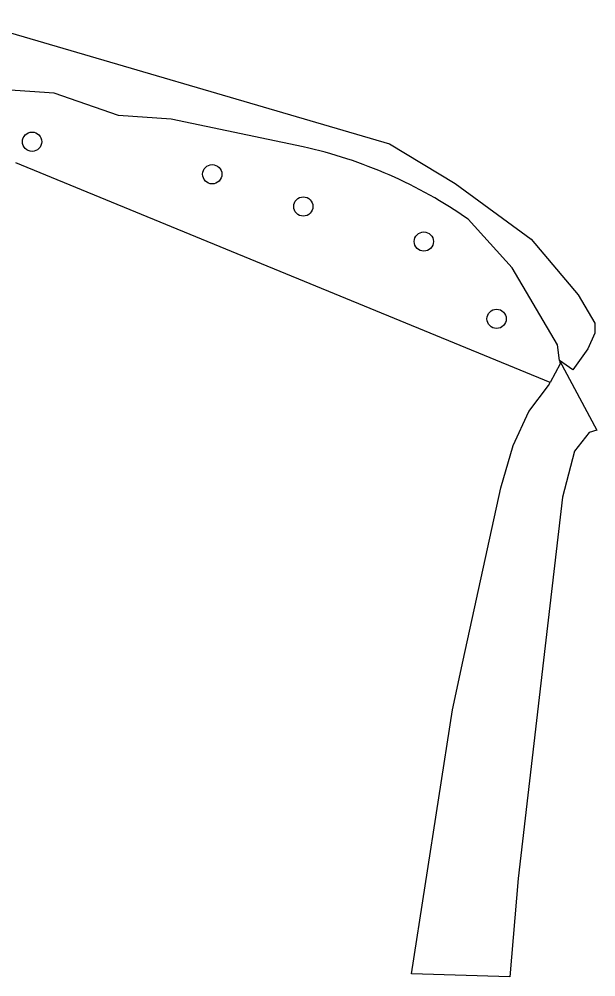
# Model space of a CAD drawing. Extents: x 162722 to 165099, y 384721 to 386283.
# Drawn here: x 164814.57 to 164843.85, y 385483.91 to 385532.57 of the extents above; entities that cross this region are included whole.
import ezdxf

# ---------------------------------------------------------------- set-up
doc = ezdxf.new("R2010")
doc.units = 0
for name, color, linetype in [('IMGEO_Boom', 7, 'Continuous'), ('IMGEO_Gemengd_bos', 7, 'Continuous'), ('IMGEO_Groenvoorziening', 7, 'Continuous'), ('IMGEO_Meer_plas_ven_vijver', 7, 'Continuous'), ('IMGEO_Waterloop', 7, 'Continuous')]:
    doc.layers.add(name, color=color, linetype=linetype)

msp = doc.modelspace()

# ---------------------------------------------------------------- linework, layer by layer
at = {"layer": 'IMGEO_Boom'}
for centre in [(164815.228, 385526.341), (164824.375, 385524.688), (164828.999, 385523.049), (164835.117, 385521.269), (164838.812, 385517.341)]:
    msp.add_circle(centre, 0.489, dxfattribs=at)
at = {"layer": 'IMGEO_Gemengd_bos'}
msp.add_lwpolyline([(164841.528, 385514.111), (164814.407, 385525.273)], dxfattribs=at)
at = {"layer": 'IMGEO_Groenvoorziening'}
for points in [[(164828.991, 385526.082), (164822.283, 385527.484), (164819.624, 385527.675), (164816.356, 385528.815), (164813.116, 385529.036), (164812.024, 385528.07)], [(164842.014, 385515.217), (164841.908, 385516.026), (164839.6, 385519.933), (164837.375, 385522.401)]]:
    msp.add_lwpolyline(points, dxfattribs=at)
msp.add_arc((164823.905, 385503.109), 23.529, 55.0759, 77.5163, dxfattribs=at)
at = {"layer": 'IMGEO_Meer_plas_ven_vijver'}
msp.add_lwpolyline([(164811.753, 385532.569), (164833.379, 385526.229), (164836.71, 385524.221), (164840.569, 385521.393), (164842.961, 385518.566), (164843.803, 385517.125), (164843.803, 385516.608), (164843.45, 385515.82), (164842.68, 385514.756), (164842.014, 385515.217)], dxfattribs=at)
at = {"layer": 'IMGEO_Waterloop'}
for points in [[(164842.014, 385515.217), (164842.035, 385515.052), (164841.528, 385514.111)], [(164842.014, 385515.217), (164843.898, 385511.679)], [(164843.898, 385511.679), (164843.511, 385511.569), (164842.766, 385510.612), (164842.151, 385508.288), (164841.192, 385500), (164839.909, 385488.907), (164839.481, 385483.906), (164834.497, 385484.056), (164836.567, 385497.473), (164837.119, 385500), (164839.032, 385508.758), (164839.648, 385510.904), (164840.448, 385512.639), (164841.443, 385513.952), (164841.528, 385514.111)]]:
    msp.add_lwpolyline(points, dxfattribs=at)

doc.saveas('drawing.dxf')
